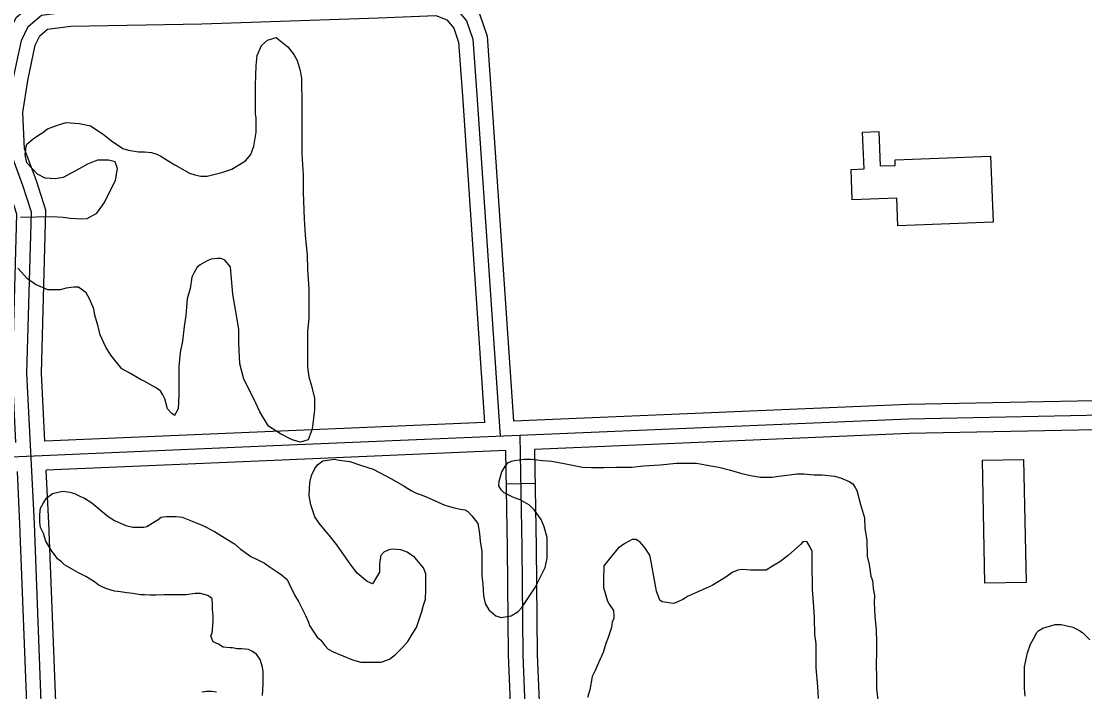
# Model space of a CAD drawing. Extents: x 3313442 to 3351311, y 721974 to 747360.
# Drawn here: x 3333446 to 3334547, y 729742 to 730435 of the extents above; entities that cross this region are included whole.
import ezdxf

# ---------------------------------------------------------------- set-up
doc = ezdxf.new("R2010")
doc.units = 0
for name, color, linetype in [('V-BLDG-OTLN', 7, 'Continuous'), ('V-ROAD-CNTR', 7, 'Continuous'), ('V-SITE-VEGE', 7, 'Continuous')]:
    doc.layers.add(name, color=color, linetype=linetype)

msp = doc.modelspace()

# ---------------------------------------------------------------- linework, layer by layer
at = {"layer": 'V-BLDG-OTLN'}
for points in [[(3334353.3, 730223.8), (3334352.2, 730252.4), (3334306, 730250.6), (3334304.8, 730282.2), (3334318.2, 730282.7), (3334316.7, 730320.8), (3334333.6, 730321.4), (3334335, 730285.8), (3334350.6, 730286.4), (3334350.3, 730292), (3334449.1, 730295.9), (3334451.9, 730227.7)], [(3334483.4, 729982.2), (3334486.1, 729855), (3334443.4, 729854.1), (3334440.7, 729981.3)]]:
    msp.add_lwpolyline(points, close=True, dxfattribs=at)
at = {"layer": 'V-ROAD-CNTR'}
msp.add_line((3333977.8, 729957.2), (3333947.8, 729956.7), dxfattribs=at)
for points in [[(3333440.1, 729999.8), (3333436.5, 730071.3), (3333441.2, 730235.8), (3333433.1, 730260.6), (3333419.5, 730297.4), (3333417, 730342.7), (3333423, 730379.7), (3333431.6, 730420.6), (3333440.6, 730439.3), (3333460.1, 730456), (3333494.9, 730460.5), (3333631.9, 730463), (3333814.3, 730469.1), (3333880.3, 730471.7), (3333904.4, 730461.9), (3333920, 730443.3), (3333927.9, 730420), (3333932.3, 730360.6), (3333955.3, 730021.7)], [(3333496.2, 729218), (3333488.2, 729389.6), (3333467.1, 729712.9), (3333459.4, 729915.8), (3333451.5, 730071.5), (3333456.3, 730238), (3333447.2, 730265.5), (3333434.4, 730300.4), (3333432.1, 730341.9), (3333437.8, 730377), (3333445.9, 730415.7), (3333452.8, 730430), (3333466.5, 730441.7), (3333496, 730445.6), (3333632.2, 730448), (3333814.8, 730454.1), (3333877.7, 730456.6), (3333895.3, 730449.4), (3333906.7, 730435.8), (3333913.1, 730416.9), (3333917.3, 730359.5), (3333941.4, 730006.1)], [(3333470.1, 730001.1), (3333466.6, 730071.6), (3333471.3, 730240.2), (3333461.4, 730270.5), (3333449.2, 730303.5), (3333447.2, 730341.1), (3333452.5, 730374.3), (3333460.2, 730410.8), (3333464.9, 730420.6), (3333472.9, 730427.4), (3333497.1, 730430.6), (3333632.6, 730433), (3333815.4, 730439.1), (3333875, 730441.5), (3333886.2, 730436.9), (3333893.4, 730428.3), (3333898.3, 730413.9), (3333902.4, 730358.5), (3333925.3, 730020.4)], [(3335415.3, 730065), (3335311.4, 730059.1), (3335077.5, 730049), (3334732.8, 730031.4), (3334364.5, 730024), (3333706.9, 729996.1), (3333323.1, 729979.8), (3332878.9, 729961.7), (3332671.8, 729951.9)], [(3334949, 730057.5), (3334732.2, 730046.4), (3334364, 730039), (3333955.3, 730021.7)], [(3333925.3, 730020.4), (3333706.2, 730011.1), (3333470.1, 730001.1)], [(3334951.8, 730027.6), (3334733.3, 730016.4), (3334365, 730009), (3333977.2, 729992.6)], [(3333962, 730006.9), (3333963.9, 729891.1), (3333964.9, 729779.9), (3333969.9, 729657.1), (3333976.5, 729592.2), (3333974, 729533.2), (3333967.5, 729499.5), (3333956.3, 729470.8), (3333941.4, 729448.9)], [(3333947.2, 729991.3), (3333707.5, 729981.1), (3333471.6, 729971.1)], [(3333947.2, 729991.3), (3333948.9, 729890.9), (3333949.9, 729779.6), (3333955, 729656.1), (3333961.5, 729591.7), (3333959.1, 729534.9), (3333953, 729503.7), (3333943, 729477.8), (3333929, 729457.3)], [(3333977.2, 729992.6), (3333978.9, 729891.3), (3333979.9, 729780.3), (3333984.9, 729658.2), (3333991.5, 729592.6), (3333988.9, 729531.4), (3333982, 729495.3), (3333969.7, 729463.8), (3333953.8, 729440.4)], [(3333480.6, 729232.3), (3333473.2, 729388.8), (3333452.1, 729712.1), (3333444.4, 729915.1), (3333441.7, 729969.8)], [(3333510.5, 729233.8), (3333503.2, 729390.5), (3333482.1, 729713.6), (3333474.4, 729916.5), (3333471.6, 729971.1)]]:
    msp.add_lwpolyline(points, dxfattribs=at)
at = {"layer": 'V-SITE-VEGE'}
for points in [[(3333663.8, 730282.6), (3333677.8, 730291.1), (3333683.3, 730297.8), (3333686.4, 730306.3), (3333688.8, 730320.9), (3333688.8, 730335.5), (3333688.2, 730339.7), (3333688.3, 730368.9), (3333688.9, 730389.6), (3333690.1, 730400), (3333694.4, 730410.3), (3333700.5, 730415.8), (3333709.6, 730418.8), (3333721.8, 730409), (3333727.9, 730401.1), (3333731.5, 730395), (3333734.5, 730384.7), (3333735.7, 730376.2), (3333735.7, 730366.4), (3333736.3, 730357.9), (3333736.2, 730298.3), (3333737.4, 730276.4), (3333737.4, 730258.8), (3333738.6, 730230.8), (3333739.8, 730214.3), (3333741.6, 730193), (3333742.2, 730179.1), (3333743.4, 730158.4), (3333743.3, 730128), (3333742.1, 730114.6), (3333742.1, 730077.5), (3333743.3, 730067.7), (3333745.7, 730059.2), (3333749.3, 730045.8), (3333749.3, 730033.6), (3333746.9, 730013.6), (3333742.6, 730002.6), (3333734.7, 730000.2), (3333726.2, 730002.6), (3333714, 730008.7), (3333701.8, 730016.7), (3333692.7, 730031.3), (3333686.7, 730044.1), (3333676.3, 730065.4), (3333672.1, 730081.2), (3333670.9, 730102.5), (3333670.9, 730117.1), (3333664.9, 730153)], [(3333444.8, 730233), (3333477.6, 730233.5), (3333489.2, 730232.9), (3333496.5, 730231.7), (3333508, 730231), (3333514.1, 730231.6), (3333523.9, 730237.1), (3333531.8, 730248.1), (3333543.4, 730271.2), (3333545.2, 730283.3), (3333542.8, 730290), (3333536.1, 730291.9), (3333524.5, 730291.9), (3333514.2, 730287.6), (3333505.7, 730282.8), (3333489.2, 730273.7), (3333480.7, 730272.5), (3333470.4, 730273.1), (3333462.5, 730277.3), (3333451.5, 730288.9), (3333449.7, 730297.4), (3333450.9, 730305.9), (3333451.5, 730308.4), (3333458.2, 730313.8), (3333462.5, 730316.9), (3333468, 730320.5), (3333472.9, 730324.2), (3333484.4, 730328.4), (3333492.3, 730330.8), (3333505.7, 730329.6), (3333517.3, 730327.2), (3333530.6, 730318.6), (3333539.2, 730311.9), (3333550.7, 730304), (3333556.8, 730302.2), (3333567.1, 730300.3), (3333573.2, 730300.3), (3333580.5, 730299.7), (3333586, 730297.9), (3333590.2, 730296), (3333596.9, 730291.8), (3333604.8, 730286.9), (3333620, 730278.4), (3333625.5, 730276.5), (3333631.6, 730275.3), (3333638.3, 730275.3), (3333653.5, 730278.9), (3333663.8, 730282.6)], [(3333664.9, 730153), (3333663.1, 730173.1), (3333662.5, 730181.6), (3333656.4, 730188.3), (3333652.8, 730190.1), (3333648.5, 730190.1), (3333642.4, 730189.5), (3333638.2, 730187.7), (3333630.9, 730183.4), (3333627.8, 730181), (3333624.8, 730175.5), (3333622.3, 730170.7), (3333620.5, 730159.1), (3333617.4, 730148.2), (3333616.2, 730131.1), (3333614.4, 730119.6), (3333612.5, 730104.4), (3333610.1, 730092.8), (3333608.8, 730078.2), (3333608.8, 730049), (3333608.2, 730034.4), (3333604.5, 730027.7), (3333601.5, 730029.6), (3333597.2, 730034.4), (3333594.2, 730044.8), (3333592.4, 730049), (3333589.9, 730053.3), (3333583.9, 730057), (3333572.9, 730063.1), (3333569.3, 730064.9), (3333558.9, 730071), (3333549.8, 730075.9), (3333538.3, 730089.9), (3333533.4, 730098.4), (3333527.4, 730111.2), (3333525.5, 730119.7), (3333521.9, 730131.3), (3333520.7, 730138), (3333516.4, 730148.3), (3333512.8, 730154.4), (3333504.9, 730160.5), (3333500, 730160.5), (3333492.1, 730159.3), (3333486, 730157.5), (3333473.3, 730157.5), (3333460.5, 730163), (3333452, 730169.1), (3333442.3, 730180)], [(3333501, 729946.9), (3333507.1, 729943.9), (3333511.3, 729942.1), (3333518.6, 729937.2), (3333535.6, 729923.2), (3333542.3, 729918.9), (3333549, 729915.9), (3333553.9, 729914), (3333561.2, 729912.2), (3333572.7, 729912.2), (3333575.8, 729912.8), (3333581.3, 729916.4), (3333587.3, 729920.1), (3333590.4, 729922.5), (3333595.9, 729923.1), (3333606.2, 729923.1), (3333612.3, 729922.5), (3333622.6, 729918.2), (3333633.6, 729913.9), (3333645.7, 729907.8), (3333654.2, 729902.4), (3333666.4, 729895), (3333672.5, 729889.6), (3333683.4, 729881.6), (3333690.1, 729878.6), (3333697.4, 729874.9), (3333702.3, 729871.3), (3333710.8, 729865.8), (3333715, 729862.7), (3333721.1, 729857.9), (3333722.9, 729853.6), (3333729, 729841.4), (3333732.6, 729835.3), (3333739.9, 729820.7), (3333743, 729814), (3333744.2, 729810.4), (3333747.2, 729805.5), (3333752.1, 729798.2), (3333755.7, 729795.2), (3333760, 729789.7), (3333763.6, 729786), (3333768.5, 729783), (3333788.5, 729775), (3333797.1, 729772.6), (3333818.4, 729772.6), (3333826.9, 729775.6), (3333833, 729780.5), (3333840.9, 729787.8), (3333845.8, 729793.8), (3333851.2, 729802.3), (3333854.9, 729808.4), (3333860.4, 729824.8), (3333862.2, 729831.5), (3333864.1, 729837.6), (3333864.7, 729847.3), (3333864.7, 729863.8), (3333862.3, 729869.9), (3333853.2, 729880.8), (3333845.3, 729886.3), (3333838.6, 729888.7), (3333830.1, 729889.4), (3333826.4, 729888.8), (3333820.9, 729886.3), (3333817.9, 729882.7), (3333816.7, 729874.8), (3333816.6, 729865.7), (3333809.3, 729853.5), (3333803.9, 729855.9), (3333793.5, 729864.5), (3333786.8, 729873), (3333777.1, 729887), (3333772.3, 729893.7), (3333764.4, 729904), (3333761.9, 729906.5), (3333754, 729916.2), (3333749.8, 729922.9), (3333745.5, 729935.1), (3333743.7, 729944.8), (3333744.4, 729958.2), (3333746.2, 729965.5), (3333749.8, 729972.8), (3333752.3, 729976.5), (3333757.8, 729980.7), (3333769.9, 729982.5), (3333774.8, 729981.3), (3333785.8, 729980.1), (3333797.9, 729975.8), (3333810.1, 729972.1), (3333828.3, 729962.4), (3333841.1, 729955.1), (3333845.9, 729952), (3333850.2, 729949.6), (3333853.8, 729947.7), (3333862.4, 729944.7), (3333870.3, 729941), (3333884.3, 729934.9), (3333886.7, 729934.3), (3333892.8, 729932.5), (3333900.1, 729930.6), (3333904.9, 729930), (3333908, 729928.2)], [(3333908, 729928.2), (3333912.2, 729923.9), (3333918.3, 729916), (3333919.5, 729909.9), (3333920.1, 729905.1), (3333920.7, 729897.8), (3333922.5, 729886.8), (3333922.5, 729861.9), (3333923.7, 729853.4), (3333924.3, 729841.2), (3333926.1, 729833.3), (3333929.8, 729826.6), (3333937, 729820.5), (3333942.5, 729818.7), (3333952.9, 729820.5), (3333960.2, 729824.7), (3333963.8, 729829), (3333971.7, 729840.5), (3333977.8, 729849.6), (3333984.5, 729863.6), (3333988.2, 729870.3), (3333990, 729880), (3333990.1, 729901.3), (3333987, 729912.3), (3333984, 729920.2), (3333976.7, 729929.9), (3333971.9, 729934.8), (3333962.1, 729940.3), (3333955.4, 729942.8), (3333945.7, 729947.6), (3333942.7, 729950.7), (3333940.2, 729954.9), (3333940.3, 729959.8), (3333943.3, 729969.5), (3333947, 729975.6), (3333949.4, 729978.7), (3333953.1, 729980.5), (3333956.1, 729981.1), (3333966.4, 729982.3), (3333973.7, 729982.3), (3333985.3, 729981), (3333995, 729980.4), (3334007.8, 729978), (3334016.3, 729976.1), (3334026.7, 729974.3), (3334035.8, 729973.7), (3334049.2, 729973.7), (3334061.3, 729974.3), (3334077.8, 729974.2), (3334089.9, 729975.4)], [(3334089.9, 729975.4), (3334107, 729976.6), (3334124, 729978.4), (3334144.7, 729978.4), (3334157.5, 729976), (3334167.8, 729974.1), (3334180, 729971.1), (3334190.3, 729968), (3334200.6, 729965.6), (3334211, 729963.7), (3334223.1, 729963.7), (3334229.8, 729964.9), (3334235.9, 729965.5), (3334248.7, 729967.3), (3334256, 729967.3), (3334266.3, 729966.1), (3334274.9, 729966.1), (3334287.6, 729964.9), (3334293.7, 729963), (3334302.8, 729959.4), (3334306.5, 729956.9), (3334308.9, 729953.3), (3334310.7, 729950.2), (3334314.4, 729935.6), (3334318.6, 729921.6), (3334319.2, 729910.7), (3334321, 729898.5), (3334321.6, 729882.1), (3334323.4, 729873.6), (3334325.2, 729861.4), (3334327.1, 729857.1), (3334327.6, 729848.6), (3334328.9, 729841.3), (3334328.8, 729834), (3334329.4, 729820), (3334330.6, 729805.4), (3334331.2, 729793.2), (3334331.2, 729782.3), (3334330.6, 729770.7), (3334331.2, 729755.5), (3334331.2, 729745.2), (3334333, 729730)], [(3333695.4, 729738), (3333696, 729749.6), (3333696.1, 729762.4), (3333695.5, 729767.2), (3333693, 729775.2), (3333689.4, 729780.6), (3333684.5, 729783.7), (3333680.9, 729785.5), (3333674.2, 729786.1), (3333669.3, 729786.1), (3333664.5, 729787.4), (3333662, 729787.4), (3333654.7, 729788), (3333649.9, 729791), (3333644.4, 729793.5), (3333643.2, 729795.9), (3333642, 729800.2), (3333643.2, 729802.6), (3333643.8, 729806.2), (3333644.4, 729814.8), (3333644.4, 729820.2), (3333643.8, 729826.9), (3333643.8, 729831.8), (3333643.2, 729837.9), (3333641.4, 729839.7), (3333639, 729841.5), (3333631.1, 729843.4), (3333625.6, 729843.4), (3333616.5, 729842.2), (3333593.3, 729842.2), (3333585.4, 729841.6), (3333579.3, 729841.6), (3333573.3, 729842.2), (3333569, 729842.2), (3333561.1, 729843.5), (3333555, 729844.1), (3333548.3, 729845.3), (3333542.2, 729845.9), (3333534.3, 729848.4), (3333530.1, 729850.2), (3333525.2, 729852.6), (3333521.6, 729855.7), (3333512.4, 729861.2), (3333505.1, 729864.8), (3333490.6, 729873.3), (3333487.5, 729876.4), (3333483.3, 729879.4), (3333480.2, 729883.7), (3333477.2, 729887.4), (3333471.1, 729897.7), (3333468.7, 729905.6), (3333465.7, 729911.7), (3333465.1, 729917.2), (3333465.1, 729925.1), (3333465.7, 729931.8), (3333468.7, 729937.3), (3333471.8, 729942.1), (3333477.9, 729947), (3333484, 729948.2), (3333488.8, 729949.4), (3333496.1, 729948.2), (3333501, 729946.9)], [(3334270.9, 729734.9), (3334270.3, 729747.1), (3334268.5, 729766.6), (3334268.6, 729791.5), (3334267.4, 729801.2), (3334266.8, 729818.3), (3334266.2, 729829.8), (3334265, 729847.5), (3334265, 729853.6), (3334264.4, 729870), (3334264.4, 729887), (3334262.6, 729891.3), (3334259, 729897.4), (3334254.7, 729896.8), (3334252.3, 729894.3), (3334239.5, 729882.8), (3334231, 729876.1), (3334223.6, 729871.9), (3334217, 729867.6), (3334200.5, 729867.6), (3334192, 729868.2), (3334187.7, 729867.6), (3334181.7, 729865.2), (3334175, 729860.4), (3334161, 729851.9), (3334136, 729840.9), (3334130.5, 729837.3), (3334123.8, 729834.3), (3334120.8, 729833), (3334109.2, 729834.9), (3334106.8, 729836.7), (3334103.2, 729845.8), (3334101.3, 729857.4), (3334098.3, 729874.4), (3334096.5, 729883), (3334091, 729891.5), (3334086.2, 729897), (3334081.9, 729899.4), (3334078.3, 729899.4), (3334070.4, 729895.2), (3334063.7, 729890.3), (3334057, 729882.4), (3334050.3, 729873.9), (3334049, 729872.1), (3334049, 729867.8), (3334048.4, 729861.7), (3334048.4, 729849.6), (3334052.6, 729835.6), (3334054.5, 729832.5), (3334058.7, 729825.8), (3334059.3, 729820.3), (3334059.3, 729817.9), (3334057.5, 729813.7), (3334056.9, 729808.2), (3334053.2, 729797.8), (3334050.8, 729791.8), (3334048.3, 729782.6), (3334044.7, 729774.7), (3334039.8, 729763.8), (3334036.7, 729757.7), (3334034.3, 729743.7), (3334031.8, 729735.8)], [(3334485.1, 729737.1), (3334484.5, 729745.6), (3334484.5, 729767.5), (3334487.6, 729782.1), (3334490.6, 729791.2), (3334494.9, 729799.1), (3334496.7, 729802.8), (3334499.2, 729805.2), (3334503.4, 729807.6), (3334516.2, 729811.3), (3334522.3, 729811.3), (3334534.4, 729808.8), (3334541.1, 729805.2), (3334544.8, 729802.7), (3334552.1, 729795.4)], [(3333632.8, 729741.8), (3333637.6, 729742.4), (3333643.1, 729742.4), (3333648, 729741.8)]]:
    msp.add_lwpolyline(points, dxfattribs=at)

doc.saveas('drawing.dxf')
